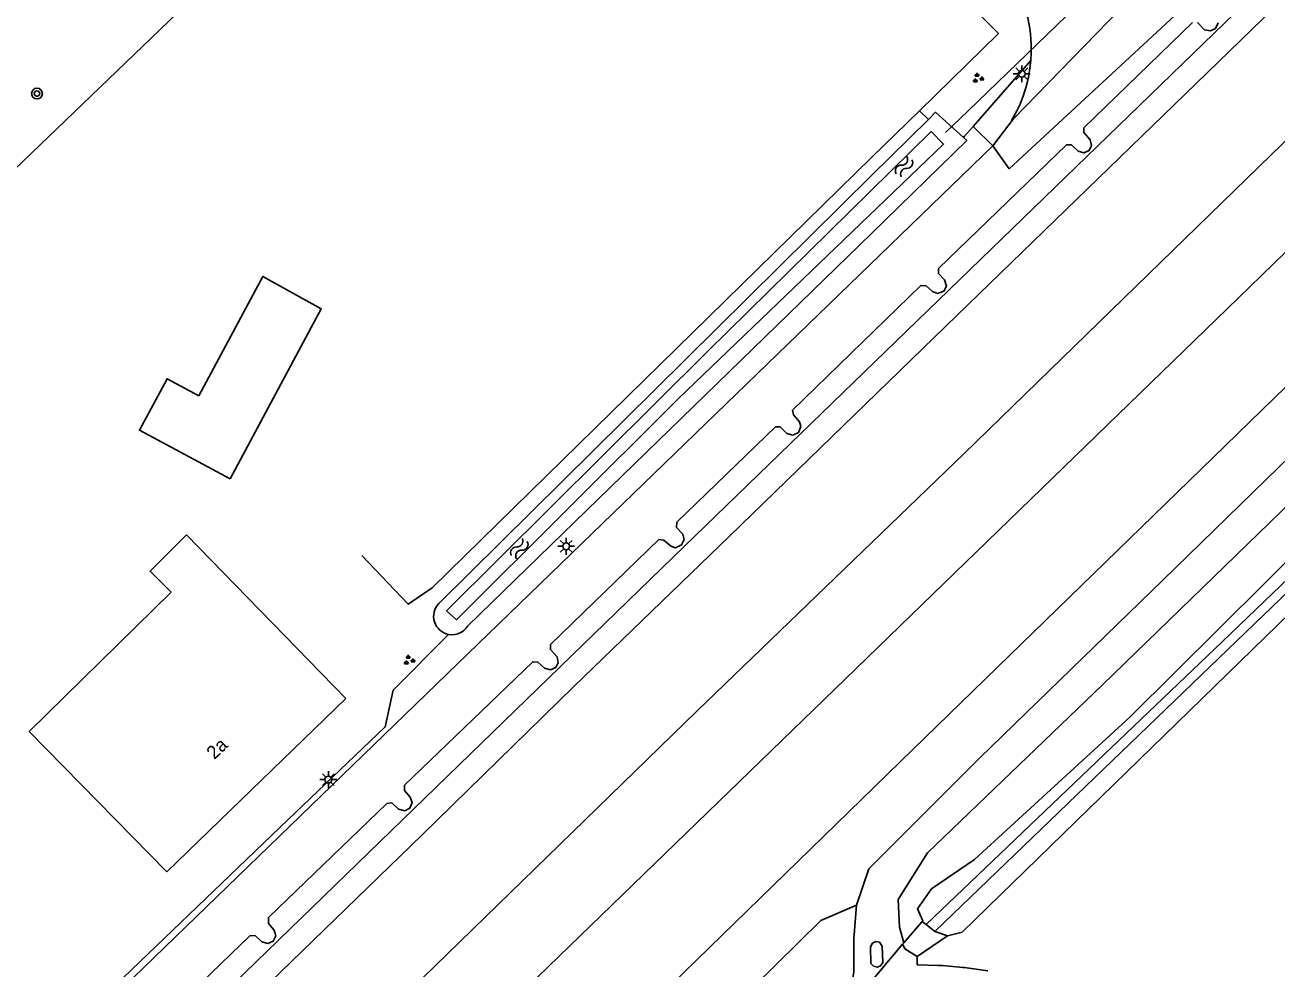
# Model space of a CAD drawing. Extents: x 137999 to 141000, y 397500 to 400501.
# Drawn here: x 138937.1 to 139030.1, y 399436.3 to 399506.4 of the extents above; entities that cross this region are included whole.
import ezdxf

# ---------------------------------------------------------------- set-up
doc = ezdxf.new("R2010")
doc.units = 0
for name, color, linetype in [('gg-afsc-hekwerk', 7, 'Continuous'), ('gg-anno-huisnummerreeks BGT', 7, 'Continuous'), ('gg-bbg-bijgebouw', 7, 'Continuous'), ('gg-bbg-gedigitaliseerde bebouwing', 7, 'Continuous'), ('gg-bbg-gedigitaliseerde bijgebouw', 7, 'Continuous'), ('gg-bbg-hoofdgebouw', 7, 'Continuous'), ('gg-knt-bronhoudergrens', 7, 'Continuous'), ('gg-knt-verharding', 7, 'Continuous'), ('gg-kntw-bovenkant insteek waterloop', 7, 'Continuous'), ('gg-kntw-waterlijn', 7, 'Continuous'), ('gg-kwrk-duiker nz buis', 7, 'Continuous'), ('gt-grn-groengrens', 7, 'Continuous'), ('gt-symb-boom', 7, 'Continuous'), ('gt-symb-groenvak', 7, 'Continuous'), ('gt-symb-lichtmast', 7, 'Continuous'), ('gt-symb-watersymbool', 7, 'Continuous'), ('gx-grn-maaiveld', 7, 'Continuous')]:
    doc.layers.add(name, color=color, linetype=linetype)

# ---------------------------------------------------------------- blocks, each defined once
blk = doc.blocks.new('gt0-GRVAK')
at = {"layer": 'gt-symb-groenvak'}
for p, q in [((-0.11, 0.189), (-0.228, 0.24)), ((-0.182, 0.153), (0.088, 0.153)), ((-0.091, 0.211), (-0.156, 0.322)), ((-0.047, 0.214), (-0.047, 0.393)), ((-0.004, 0.211), (0.061, 0.322)), ((0.015, 0.189), (0.133, 0.24)), ((0.262, -0.052), (0.197, 0.059)), ((0.305, -0.049), (0.305, 0.13)), ((0.349, -0.052), (0.414, 0.059)), ((-0.245, -0.228), (-0.363, -0.177)), ((-0.318, -0.264), (-0.047, -0.264)), ((-0.226, -0.206), (-0.291, -0.095)), ((-0.183, -0.203), (-0.183, -0.024)), ((-0.139, -0.206), (-0.074, -0.095)), ((-0.12, -0.228), (-0.002, -0.177)), ((0.243, -0.074), (0.125, -0.023)), ((0.17, -0.11), (0.441, -0.11)), ((0.368, -0.074), (0.486, -0.023))]:
    blk.add_line(p, q, dxfattribs=at)
blk = doc.blocks.new('gt0-LMAST')
at = {"layer": 'gt-symb-lichtmast'}
for p, q in [((-0.182, 0.173), (-0.447, 0.438)), ((-0.005, 0.246), (-0.005, 0.621)), ((0.172, 0.173), (0.437, 0.438)), ((-0.255, -0.004), (-0.63, -0.004)), ((-0.182, -0.181), (-0.447, -0.446)), ((-0.005, -0.254), (-0.005, -0.629)), ((0.437, -0.446), (0.172, -0.181)), ((0.245, -0.004), (0.62, -0.004))]:
    blk.add_line(p, q, dxfattribs=at)
blk.add_circle((-0.005, -0.004), 0.25, dxfattribs=at)
blk = doc.blocks.new('gt0-WA')
at = {"layer": 'gt-symb-watersymbool'}
for centre, start, end in [((-0.323, 0.022), 28.07249, 151.92751), ((0.427, 0.422), 208.07248, 331.92751), ((-0.323, -0.428), 28.07249, 151.92751), ((0.427, -0.028), 208.07248, 331.92751)]:
    blk.add_arc(centre, 0.425, start, end, dxfattribs=at)
blk = doc.blocks.new('gt0-BOOM')
at = {"layer": 'gt-symb-boom'}
for radius in [0.4, 0.2]:
    blk.add_circle((0, 0), radius, dxfattribs=at)

msp = doc.modelspace()

# ---------------------------------------------------------------- linework, layer by layer
at = {"layer": 'gg-afsc-hekwerk'}
for p, q in [((139003.524, 399500), (139009.388, 399505.741)), ((139003.524, 399500), (139009.388, 399505.741)), ((139000, 399496.55), (139003.524, 399500)), ((138967.358, 399464.595), (139000, 399496.55))]:
    msp.add_line(p, q, dxfattribs=at)
msp.add_lwpolyline([(138962.14, 399466.983), (138965.586, 399463.361), (138967.358, 399464.595)], dxfattribs=at)
at = {"layer": 'gg-bbg-bijgebouw'}
msp.add_lwpolyline([(138952.369, 399472.682), (138959.125, 399485.308), (138954.797, 399487.708), (138950.056, 399478.847)], dxfattribs=at)
at = {"layer": 'gg-bbg-gedigitaliseerde bebouwing'}
msp.add_line((138947.984, 399464.258), (138937.442, 399453.929), dxfattribs=at)
msp.add_lwpolyline([(138947.984, 399464.258), (138946.422, 399465.816), (138949.119, 399468.521)], dxfattribs=at)
at = {"layer": 'gg-bbg-gedigitaliseerde bijgebouw'}
msp.add_lwpolyline([(138952.369, 399472.682), (138945.64, 399476.283), (138947.69, 399480.113), (138950.056, 399478.847)], dxfattribs=at)
at = {"layer": 'gg-bbg-hoofdgebouw'}
for p, q in [((138960.96, 399456.37), (138949.119, 399468.521)), ((138947.665, 399443.495), (138960.96, 399456.37)), ((138947.665, 399443.495), (138937.442, 399453.929))]:
    msp.add_line(p, q, dxfattribs=at)
at = {"layer": 'gg-knt-bronhoudergrens'}
msp.add_lwpolyline([(138941.387, 399432.706), (138956.663, 399447.368), (138963.886, 399454.264), (138964.457, 399457), (138968.581, 399461.128)], dxfattribs=at)
at = {"layer": 'gg-knt-verharding'}
for centre, radius, start, end in [((139001.444, 399504.577), 10.388, 359.8059, 17.24664), ((139001.612, 399504.587), 10.22, 355.1829, 359.74625)]:
    msp.add_arc(centre, radius, start, end, dxfattribs=at)
at = {"layer": 'gg-kntw-bovenkant insteek waterloop'}
for p, q in [((139004.198, 399499.366), (139000, 399495.214)), ((139007.054, 399497.792), (139006.793, 399498.028)), ((139000, 399490.928), (139007.054, 399497.792)), ((139000, 399495.214), (138967.857, 399463.423))]:
    msp.add_line(p, q, dxfattribs=at)
msp.add_lwpolyline([(139006.793, 399498.028), (139004.733, 399499.895), (139004.198, 399499.366)], dxfattribs=at)
msp.add_arc((138968.841, 399462.472), 1.369, 135.98529, 259.03239, dxfattribs=at)
at = {"layer": 'gg-kntw-waterlijn'}
msp.add_lwpolyline([(138968.432, 399462.876), (138987.809, 399482.124), (139004.408, 399498.456), (139005.324, 399497.525), (138985.635, 399478.61), (138969.159, 399462.216), (138968.432, 399462.876)], dxfattribs=at)
at = {"layer": 'gg-kwrk-duiker nz buis'}
for p, q in [((139028.098, 399520.287), (139007.139, 399500)), ((139007.139, 399500), (139005.471, 399498.386))]:
    msp.add_line(p, q, dxfattribs=at)
at = {"layer": 'gt-grn-groengrens'}
for p, q in [((138979.144, 399536.775), (138917.265, 399477.313)), ((139009.388, 399505.741), (139000, 399515.374)), ((139004.198, 399499.366), (139003.524, 399500))]:
    msp.add_line(p, q, dxfattribs=at)
at = {"layer": 'gx-grn-maaiveld'}
for p, q in [((139010.477, 399499.39), (139023.67, 399512.961)), ((139007.508, 399498.839), (139011.796, 399503.728)), ((139011.796, 399503.728), (139011.796, 399503.729)), ((139008.971, 399497.404), (139010.477, 399499.39)), ((139010.477, 399499.39), (139010.37, 399499.28)), ((139007.508, 399498.839), (139008.971, 399497.404)), ((138969.992, 399461.728), (139000, 399490.928)), ((139002.384, 399438.241), (139003.737, 399439.822)), ((139003.737, 399439.822), (139004.027, 399439.591)), ((139004.027, 399439.591), (139004.666, 399439.079)), ((139005.623, 399438.75), (139003.37, 399437.206)), ((139004.666, 399439.079), (139005.623, 399438.75)), ((138997.591, 399432.56), (139002.285, 399438.125)), ((139002.285, 399438.125), (139002.384, 399438.241)), ((139002.457, 399437.779), (139003.37, 399437.206)), ((139003.37, 399437.206), (139003.353, 399436.598))]:
    msp.add_line(p, q, dxfattribs=at)
for points in [[(139004.027, 399439.591), (139026.02, 399460.601), (139056.278, 399489.658), (139083.101, 399515.676), (139104.387, 399535.972), (139144.204, 399574.624), (139167.121, 399596.879), (139171.797, 399601.419), (139183.96, 399613.231), (139217.677, 399646.093), (139217.956, 399645.805), (139183.423, 399611.785), (139172.253, 399600.963), (139167.546, 399596.402), (139164.321, 399593.278), (139120.788, 399550.884), (139084.164, 399515.817), (139040.89, 399473.937), (139004.666, 399439.079)], [(139008.971, 399497.404), (139010.193, 399495.704), (139032.755, 399516.598), (139034.875, 399515.205)], [(138791.863, 399279.386), (138804.078, 399291.224), (138820.099, 399306.947), (138824.5, 399312.757), (138844.29, 399332.252), (138866.649, 399353.894), (138880.247, 399365.084), (138908.885, 399392.88), (138943.425, 399426.244), (138986.068, 399467.655), (139034.797, 399514.907)], [(139033.936, 399511.626), (139024.078, 399502.031), (139006.317, 399484.809), (138989.441, 399468.41), (138977.89, 399457.253), (138966.625, 399446.237), (138954.493, 399434.488), (138936.964, 399417.508), (138917.254, 399398.381), (138907.754, 399389.248), (138893.451, 399375.41), (138887.991, 399370.045), (138886.014, 399368.144), (138884.932, 399367.237), (138880.84, 399364.076), (138866.516, 399352.662), (138864.877, 399351.265), (138863.751, 399350.188), (138846.139, 399333.206)], [(138942.962, 399428.252), (138953.863, 399438.777), (138954.245, 399438.742), (138954.714, 399438.308), (138955.171, 399438.184), (138955.574, 399438.365), (138955.753, 399438.746), (138955.644, 399439.181), (138955.222, 399439.676), (138955.214, 399440.104), (138964.008, 399448.58), (138964.36, 399448.613), (138964.856, 399448.15), (138965.34, 399448.02), (138965.695, 399448.22), (138965.872, 399448.649), (138965.729, 399449.04), (138965.318, 399449.54), (138965.321, 399449.932), (138974.835, 399459.104), (138975.199, 399459.065), (138975.694, 399458.612), (138976.148, 399458.491), (138976.539, 399458.664), (138976.71, 399459.022), (138976.632, 399459.465), (138976.139, 399460), (138976.154, 399460.368), (138984.196, 399468.177), (138984.571, 399468.133), (138985.071, 399467.683), (138985.426, 399467.564), (138985.875, 399467.769), (138986.066, 399468.183), (138985.971, 399468.563), (138985.503, 399469.063), (138985.512, 399469.47), (138992.852, 399476.538), (138993.19, 399476.537), (138993.697, 399476.045), (138994.124, 399475.923), (138994.544, 399476.126), (138994.738, 399476.558), (138994.632, 399476.904), (138994.174, 399477.432), (138994.119, 399477.773), (139003.642, 399487.034), (139004.02, 399487.01), (139004.503, 399486.575), (139004.881, 399486.444), (139005.352, 399486.612), (139005.53, 399486.983), (139005.401, 399487.462), (139004.934, 399487.915), (139004.949, 399488.3), (139014.437, 399497.476), (139014.815, 399497.482), (139015.324, 399496.998), (139015.731, 399496.88), (139016.13, 399497.066), (139016.302, 399497.415), (139016.212, 399497.854), (139015.732, 399498.382), (139015.74, 399498.727), (139023.795, 399506.555)], [(139024.174, 399506.548), (139024.68, 399506.02), (139025.14, 399505.934), (139025.496, 399506.122), (139025.701, 399506.526)], [(138777.29, 399251.735), (138791.728, 399265.867), (138801.954, 399275.636), (138823.687, 399296.721), (138848.402, 399320.719), (138869.291, 399341.041), (138891.047, 399362.022), (138910.195, 399380.805), (138928.792, 399398.84), (138949.975, 399419.368), (138987.041, 399455.457), (139006.816, 399474.546), (139029.627, 399496.724), (139039.441, 399506.203)], [(139011.796, 399503.728), (139011.756, 399503.368), (139011.735, 399503.176), (139011.645, 399502.628), (139011.526, 399502.085), (139011.455, 399501.816), (139011.377, 399501.549), (139011.2, 399501.022), (139011.162, 399500.925), (139010.995, 399500.505), (139010.762, 399500)], [(138782.716, 399248.98), (138805.722, 399271.314), (138831.821, 399296.608), (138859.294, 399323.225), (138886.421, 399349.532), (138913.861, 399376.163), (138940.928, 399402.441), (138941.236, 399402.719), (138969.659, 399430.333), (138998.054, 399457.819), (139027.185, 399486.098), (139043.633, 399502.073)], [(139010.762, 399500), (139010.573, 399499.636), (139010.37, 399499.28)], [(139007.508, 399498.839), (139006.878, 399498.121), (139006.793, 399498.028)], [(139008.971, 399497.404), (138986.92, 399476.044), (138968.45, 399458.172), (138942.066, 399432.631)], [(138789.529, 399245.521), (138795.27, 399251.107), (138812.087, 399267.437), (138837.528, 399292.01), (138866.193, 399319.792), (138892.45, 399345.275), (138920.32, 399372.351), (138946.486, 399397.666), (138974.676, 399424.964), (139003.043, 399452.573), (139031.626, 399480.364), (139048.742, 399497.04)], [(139051.58, 399494.245), (139037.765, 399480.911), (139021.588, 399465.154), (139008.019, 399451.96), (138999.773, 399443.717), (138998.853, 399441.032)], [(139053.333, 399492.518), (139042.749, 399482.264), (139017.091, 399457.361), (139004.123, 399444.904), (139001.96, 399441.437), (139002.05, 399439.396), (139002.384, 399438.241)], [(139003.737, 399439.822), (139003.78, 399439.873), (139003.388, 399440.749), (139004.426, 399442.236), (139007.613, 399444.415), (139019.171, 399455.015), (139032.516, 399468.243), (139054.004, 399489.112), (139055.412, 399490.47)], [(139005.623, 399438.75), (139006.691, 399439.028), (139047.939, 399479.183), (139048.454, 399479.684)], [(138968.581, 399461.128), (138968.812, 399461.103), (138969.044, 399461.117), (138969.27, 399461.171), (138969.379, 399461.212), (138969.483, 399461.262), (138969.679, 399461.387), (138969.85, 399461.544), (138969.992, 399461.728)], [(138998.853, 399441.032), (138996.222, 399439.88), (138981.242, 399425.15), (138968.514, 399412.544), (138954.547, 399398.832), (138937.421, 399381.911), (138917.776, 399362.536), (138905.806, 399350.777), (138890.262, 399335.58), (138881.405, 399327.098), (138879.877, 399320.654)], [(138998.853, 399441.032), (138998.66, 399438.529), (138998.651, 399436.068), (138998.363, 399434.238), (138997.591, 399432.56)], [(139000.419, 399436.432), (139000.65, 399436.52), (139000.824, 399436.781), (139000.776, 399437.973), (139000.568, 399438.272), (139000.285, 399438.322), (139000.047, 399438.203), (138999.891, 399437.936), (138999.933, 399436.703), (139000.123, 399436.507), (139000.419, 399436.432)], [(139002.285, 399438.125), (139002.369, 399437.948), (139002.457, 399437.779)], [(139008.615, 399436.147), (139007.06, 399436.372), (139006.871, 399436.399), (139006.744, 399436.41), (139005.236, 399436.54), (139005.115, 399436.55), (139004.925, 399436.555), (139003.353, 399436.598)]]:
    msp.add_lwpolyline(points, dxfattribs=at)

# ---------------------------------------------------------------- block references
at = {"layer": 'gt-symb-boom'}
msp.add_blockref('gt0-BOOM', (138938.032, 399501.281), dxfattribs=at)
at = {"layer": 'gt-symb-groenvak'}
for p in [(139007.858, 399502.42), (138965.63, 399459.207)]:
    msp.add_blockref('gt0-GRVAK', p, dxfattribs=at)
at = {"layer": 'gt-symb-lichtmast'}
for p in [(139011.128, 399502.748), (138977.313, 399467.673), (138959.662, 399450.351)]:
    msp.add_blockref('gt0-LMAST', p, dxfattribs=at)
at = {"layer": 'gt-symb-watersymbool'}
for p, rotation in [((139002.358, 399495.805), 57.9946167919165), ((138973.8, 399467.461), 57.58155005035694)]:
    msp.add_blockref('gt0-WA', p, dxfattribs=dict(at, rotation=rotation))

# ---------------------------------------------------------------- texts
at = {"layer": 'gg-anno-huisnummerreeks BGT'}
msp.add_text('2a', height=1, rotation=44.1, dxfattribs=at).set_placement((138951.198, 399451.788))

doc.saveas('drawing.dxf')
